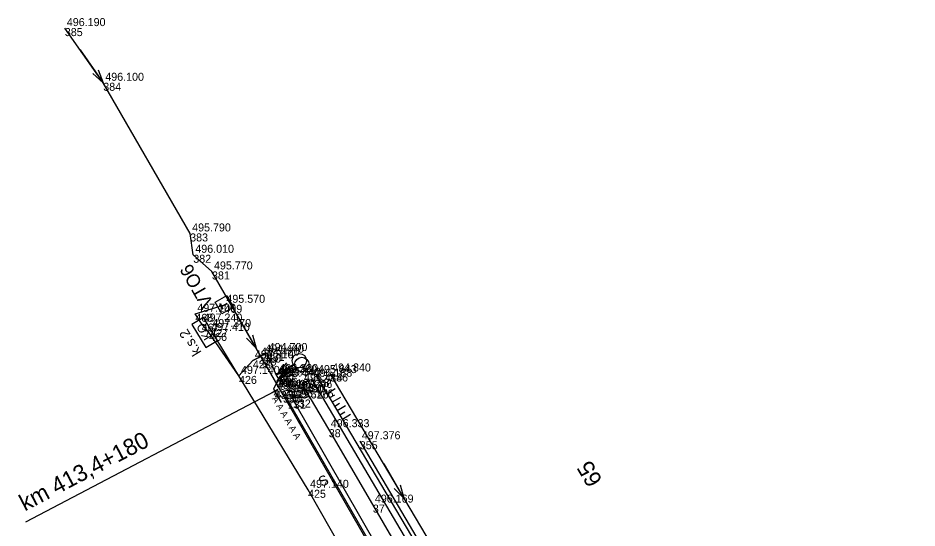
# Model space of a CAD drawing. Extents: x -874038 to -859694, y -1059487 to -1049069.
# Drawn here: x -866657.8 to -866523.1, y -1049145.6 to -1049069.2 of the extents above; entities that cross this region are included whole.
import ezdxf

# ---------------------------------------------------------------- set-up
doc = ezdxf.new("R2010")
doc.units = 0
for name, color, linetype in [('Vrstva 1', 7, 'Continuous'), ('Vrstva 11', 7, 'Continuous'), ('Vrstva 13', 7, 'Continuous'), ('Vrstva 28', 7, 'Continuous'), ('Vrstva 3', 7, 'Continuous'), ('Vrstva 32', 7, 'Continuous'), ('Vrstva 33', 7, 'Continuous'), ('Vrstva 35', 7, 'Continuous'), ('Vrstva 4', 7, 'Continuous'), ('Vrstva 48', 7, 'Continuous'), ('Vrstva 49', 7, 'Continuous'), ('Vrstva 6', 7, 'Continuous'), ('Vrstva 60', 7, 'Continuous'), ('Vrstva 61', 7, 'Continuous')]:
    doc.layers.add(name, color=color, linetype=linetype)

msp = doc.modelspace()

# ---------------------------------------------------------------- linework, layer by layer
at = {"layer": 'Vrstva 1'}
msp.add_lwpolyline([(-866523.81, -1049280.43), (-866525.39, -1049277.72), (-866532.12, -1049266.2), (-866539.1, -1049254.26), (-866545.44, -1049243.41), (-866552.15, -1049231.94), (-866558.76, -1049220.62), (-866565.57, -1049208.98), (-866571.86, -1049198.22), (-866578.07, -1049187.6), (-866584.65, -1049176.34), (-866591.42, -1049164.77), (-866598.23, -1049153.09), (-866604.64, -1049142.12), (-866611.25, -1049130.81), (-866615.26, -1049123.95)], dxfattribs=at)
at = {"layer": 'Vrstva 13'}
for p, q in [((-866648.49, -1049073.94), (-866645.06, -1049078.86)), ((-866625.12, -1049113.46), (-866622.13, -1049118.66)), ((-866603.01, -1049135.97), (-866600, -1049141.16))]:
    msp.add_line(p, q, dxfattribs=at)
for points in [[(-866482.29, -1049367.43), (-866483.55, -1049363.43), (-866491.03, -1049348.27), (-866499.67, -1049331.6), (-866512.98, -1049306.47), (-866531.09, -1049275.31), (-866544.5, -1049252.37), (-866552.29, -1049238.99), (-866568.35, -1049211.47), (-866579.84, -1049191.81), (-866593.86, -1049167.78), (-866618.1, -1049125.64), (-866628.75, -1049107.16), (-866631.55, -1049104.66), (-866632.02, -1049101.46), (-866645.04, -1049078.87), (-866650.8, -1049070.67)], [(-866645.79, -1049076.93), (-866645.06, -1049078.86), (-866646.61, -1049077.5)], [(-866622.69, -1049116.68), (-866622.13, -1049118.66), (-866623.56, -1049117.17)], [(-866523.76, -1049271.63), (-866537.79, -1049247.66), (-866539.09, -1049244.79), (-866540.63, -1049242.84), (-866545.35, -1049234.65), (-866560.09, -1049209.15), (-866565.42, -1049199.94), (-866566.58, -1049197.16), (-866568.15, -1049195.18), (-866593.41, -1049152.45), (-866594.37, -1049149.89), (-866595.87, -1049148.08), (-866611.04, -1049122.46)], [(-866600.57, -1049139.18), (-866600, -1049141.16), (-866601.43, -1049139.68)]]:
    msp.add_lwpolyline(points, dxfattribs=at)
at = {"layer": 'Vrstva 28'}
for p, q in [((-866630.04, -1049114.07), (-866631.76, -1049115.12)), ((-866627.94, -1049117.51), (-866630.04, -1049114.07)), ((-866631.76, -1049115.12), (-866629.66, -1049118.56)), ((-866629.66, -1049118.56), (-866627.94, -1049117.51))]:
    msp.add_line(p, q, dxfattribs=at)
for points in [[(-866544.25, -1049258.83), (-866557.95, -1049235.96), (-866566.53, -1049221.2), (-866578.3, -1049202.08), (-866587.14, -1049186.49), (-866590.17, -1049181.89), (-866596.23, -1049170.92), (-866605.47, -1049155.45), (-866614.35, -1049139.9), (-866624.7, -1049122.82), (-866628.99, -1049115.79)], [(-866624.7, -1049122.82), (-866622.63, -1049120.49), (-866621.71, -1049120.08), (-866621.06, -1049119.63), (-866620.55, -1049119.39), (-866619.12, -1049122.73), (-866618.8, -1049123.28), (-866619.52, -1049124.82), (-866619.32, -1049125.09)], [(-866618.95, -1049122.54), (-866619.12, -1049122.73)], [(-866618.8, -1049123.28), (-866618.57, -1049123.1)]]:
    msp.add_lwpolyline(points, dxfattribs=at)
at = {"layer": 'Vrstva 3'}
for p, q in [((-866618.95, -1049122.54), (-866617.54, -1049120.88)), ((-866618.95, -1049122.54), (-866616.59, -1049121.11)), ((-866618.95, -1049122.54), (-866616.82, -1049122.06)), ((-866618.57, -1049123.1), (-866617.16, -1049121.44)), ((-866618.57, -1049123.1), (-866616.21, -1049121.67)), ((-866618.57, -1049123.1), (-866616.44, -1049122.62))]:
    msp.add_line(p, q, dxfattribs=at)
for centre in [(-866615.66, -1049120.55), (-866615.28, -1049121.11)]:
    msp.add_circle(centre, 1.08, dxfattribs=at)
at = {"layer": 'Vrstva 32'}
for points in [[(-866624.7, -1049122.82), (-866629.17, -1049116.37), (-866630.3, -1049114.97), (-866631.25, -1049113.51), (-866626.89, -1049112.16)], [(-866544.25, -1049258.83), (-866557.95, -1049235.96), (-866566.53, -1049221.2), (-866578.3, -1049202.08), (-866587.14, -1049186.49), (-866590.17, -1049181.89), (-866596.23, -1049170.92), (-866605.47, -1049155.45), (-866614.35, -1049139.9), (-866624.7, -1049122.82)]]:
    msp.add_lwpolyline(points, dxfattribs=at)
at = {"layer": 'Vrstva 33'}
for p, q in [((-866627.07, -1049112.84), (-866627.57, -1049111.98)), ((-866627.32, -1049112.41), (-866626.46, -1049111.91))]:
    msp.add_line(p, q, dxfattribs=at)
msp.add_lwpolyline([(-866627.26, -1049113.53), (-866628.26, -1049111.79), (-866626.52, -1049110.79), (-866625.52, -1049112.53), (-866627.26, -1049113.53)], dxfattribs=at)
at = {"layer": 'Vrstva 35'}
msp.add_lwpolyline([(-866620.55, -1049119.39), (-866621.06, -1049119.63), (-866621.71, -1049120.08), (-866622.63, -1049120.49)], dxfattribs=at)
at = {"layer": 'Vrstva 4'}
for points in [[(-866613.83, -1049123.24), (-866596.82, -1049152.19), (-866568.75, -1049199.81), (-866558.76, -1049214.61), (-866540.8, -1049245.18), (-866517.53, -1049285.4), (-866508.62, -1049300.47), (-866493.45, -1049328.23), (-866485.35, -1049343.73), (-866475.08, -1049365.98), (-866466.01, -1049385.51), (-866460.06, -1049400.91), (-866456.9, -1049408.26), (-866455.4, -1049412.91), (-866451.22, -1049422.92), (-866450.37, -1049422.82)], [(-866613.16, -1049122.7), (-866595.95, -1049151.75), (-866569.63, -1049197.34), (-866567.52, -1049199.32), (-866557.91, -1049214.14), (-866540.86, -1049243.99), (-866540.29, -1049244.98)], [(-866617.83, -1049125.57), (-866617.38, -1049126.51), (-866601.38, -1049154.23), (-866573.12, -1049202.66), (-866546.2, -1049248.95), (-866523.43, -1049287.87), (-866513.45, -1049304.99), (-866499.31, -1049331.61), (-866491.47, -1049346.81), (-866482.91, -1049364), (-866481.32, -1049368.06), (-866473.64, -1049386.68), (-866472.67, -1049389.39), (-866471.88, -1049389.09), (-866471.39, -1049390.3), (-866472.23, -1049390.63)], [(-866616.83, -1049124.92), (-866616.63, -1049126.36), (-866603.91, -1049148.59), (-866599.78, -1049153.98), (-866571.83, -1049201.71), (-866544.75, -1049248.22), (-866521.83, -1049287.21), (-866512.18, -1049304.24), (-866498.96, -1049331.11), (-866490.96, -1049346.54), (-866482.06, -1049363.43), (-866481.66, -1049364.94), (-866479.85, -1049367.38), (-866479.16, -1049371.8), (-866475.91, -1049377.45)]]:
    msp.add_lwpolyline(points, dxfattribs=at)
at = {"layer": 'Vrstva 48'}
for p, q in [((-866610.27, -1049124.75), (-866611.51, -1049125.49)), ((-866610.38, -1049125.69), (-866611.12, -1049126.13)), ((-866609.5, -1049126.04), (-866610.74, -1049126.78)), ((-866609.62, -1049126.98), (-866610.36, -1049127.42)), ((-866608.74, -1049127.33), (-866609.98, -1049128.07)), ((-866608.85, -1049128.27), (-866609.6, -1049128.71)), ((-866607.97, -1049128.62), (-866609.21, -1049129.36))]:
    msp.add_line(p, q, dxfattribs=at)
at = {"layer": 'Vrstva 49'}
msp.add_lwpolyline([(-866606.6, -1049132.62), (-866569.79, -1049195.1), (-866567.52, -1049199.32)], dxfattribs=at)
at = {"layer": 'Vrstva 6'}
for p, q in [((-866618.89, -1049124.84), (-866619.75, -1049125.34)), ((-866618.33, -1049126.8), (-866619.32, -1049125.09))]:
    msp.add_line(p, q, dxfattribs=at)
msp.add_lwpolyline([(-866656.65, -1049144.7), (-866619.32, -1049125.09)], dxfattribs=at)
at = {"layer": 'Vrstva 60'}
for p, q in [((-866650.8, -1049070.67), (-866650.8, -1049070.67)), ((-866645.04, -1049078.87), (-866645.04, -1049078.87)), ((-866632.02, -1049101.46), (-866632.02, -1049101.46)), ((-866631.55, -1049104.66), (-866631.55, -1049104.66)), ((-866628.75, -1049107.16), (-866628.75, -1049107.16)), ((-866626.89, -1049112.16), (-866626.89, -1049112.16)), ((-866631.25, -1049113.51), (-866631.25, -1049113.51)), ((-866630.3, -1049114.97), (-866630.3, -1049114.97)), ((-866629.17, -1049116.37), (-866629.17, -1049116.37)), ((-866628.99, -1049115.79), (-866628.99, -1049115.79)), ((-866620.55, -1049119.39), (-866620.55, -1049119.39)), ((-866622.63, -1049120.49), (-866622.63, -1049120.49)), ((-866621.71, -1049120.08), (-866621.71, -1049120.08)), ((-866621.06, -1049119.63), (-866621.06, -1049119.63)), ((-866624.7, -1049122.82), (-866624.7, -1049122.82)), ((-866619.12, -1049122.73), (-866619.12, -1049122.73)), ((-866618.95, -1049122.54), (-866618.95, -1049122.54)), ((-866618.8, -1049123.28), (-866618.8, -1049123.28)), ((-866618.57, -1049123.1), (-866618.57, -1049123.1)), ((-866613.83, -1049123.24), (-866613.83, -1049123.24)), ((-866613.16, -1049122.7), (-866613.16, -1049122.7)), ((-866611.04, -1049122.46), (-866611.04, -1049122.46)), ((-866619.52, -1049124.82), (-866619.52, -1049124.82)), ((-866615.26, -1049123.95), (-866615.26, -1049123.95)), ((-866619.32, -1049125.09), (-866619.32, -1049125.09)), ((-866618.1, -1049125.64), (-866618.1, -1049125.64)), ((-866617.83, -1049125.57), (-866617.83, -1049125.57)), ((-866616.83, -1049124.92), (-866616.83, -1049124.92)), ((-866617.38, -1049126.51), (-866617.38, -1049126.51)), ((-866616.63, -1049126.36), (-866616.63, -1049126.36)), ((-866611.25, -1049130.81), (-866611.25, -1049130.81)), ((-866606.6, -1049132.62), (-866606.6, -1049132.62)), ((-866614.35, -1049139.9), (-866614.35, -1049139.9)), ((-866604.64, -1049142.12), (-866604.64, -1049142.12))]:
    msp.add_line(p, q, dxfattribs=at)

# ---------------------------------------------------------------- texts
at = {"layer": 'Vrstva 11'}
msp.add_text('65', height=2.5, rotation=120.4974, dxfattribs=at).set_placement((-866570.16, -1049138.49))
at = {"layer": 'Vrstva 28'}
for s, height, p in [('KO', 1.344, (-866628.67, -1049116.94)), ('k.s.2', 1.5, (-866630.27, -1049119.26))]:
    msp.add_text(s, height=height, rotation=121.3933, dxfattribs=at).set_placement(p)
at = {"layer": 'Vrstva 33'}
msp.add_text('VTO6', height=2, rotation=119.9547, dxfattribs=at).set_placement((-866628.45, -1049111.9))
at = {"layer": 'Vrstva 6'}
for s, height, rotation, p in [('  A A A A A A', 1, 300.0944, (-866620.19, -1049125.59)), ('km 413,4+180', 2.5, 27.7145, (-866656.79, -1049143.16)), ('S', 1.5, 27.7145, (-866612.28, -1049139.5))]:
    msp.add_text(s, height=height, rotation=rotation, dxfattribs=at).set_placement(p)
at = {"layer": 'Vrstva 60'}
for s, p in [('385', (-866650.8, -1049071.87)), ('384', (-866645.04, -1049080.07)), ('383', (-866632.02, -1049102.66)), ('382', (-866631.55, -1049105.86)), ('381', (-866628.75, -1049108.36)), ('469', (-866626.89, -1049113.36)), ('468', (-866631.25, -1049114.71)), ('467', (-866630.3, -1049116.17)), ('466', (-866629.17, -1049117.57)), ('427', (-866628.99, -1049116.99)), ('431', (-866620.55, -1049120.59)), ('428', (-866622.63, -1049121.69)), ('429', (-866621.71, -1049121.28)), ('430', (-866621.06, -1049120.83)), ('426', (-866624.7, -1049124.02)), ('432', (-866619.12, -1049123.93)), ('437', (-866618.95, -1049123.74)), ('433', (-866618.8, -1049124.48)), ('436', (-866618.57, -1049124.3)), ('128', (-866613.83, -1049124.44)), ('127', (-866613.16, -1049123.9)), ('386', (-866611.04, -1049123.66)), ('434', (-866619.52, -1049126.02)), ('48', (-866615.26, -1049125.15)), ('435', (-866619.32, -1049126.29)), ('380', (-866618.1, -1049126.84)), ('130', (-866617.83, -1049126.77)), ('129', (-866616.83, -1049126.12)), ('131', (-866617.38, -1049127.71)), ('132', (-866616.63, -1049127.56)), ('38', (-866611.25, -1049132.01)), ('355', (-866606.6, -1049133.82)), ('425', (-866614.35, -1049141.1)), ('37', (-866604.64, -1049143.32))]:
    msp.add_text(s, height=1.2, dxfattribs=at).set_placement(p)
at = {"layer": 'Vrstva 61'}
for s, p in [('496.190', (-866650.5, -1049070.37)), ('496.100', (-866644.74, -1049078.57)), ('495.790', (-866631.72, -1049101.16)), ('496.010', (-866631.25, -1049104.36)), ('495.770', (-866628.45, -1049106.86)), ('495.570', (-866626.59, -1049111.86)), ('497.100', (-866630.95, -1049113.21)), ('497.240', (-866630, -1049114.67)), ('497.410', (-866628.87, -1049116.07)), ('497.370', (-866628.69, -1049115.49)), ('494.440', (-866620.76, -1049119.33)), ('494.700', (-866620.25, -1049119.09)), ('495.810', (-866622.33, -1049120.19)), ('494.420', (-866621.41, -1049119.78)), ('497.140', (-866624.4, -1049122.52)), ('495.300', (-866618.82, -1049122.43)), ('496.320', (-866618.65, -1049122.24)), ('495.440', (-866618.5, -1049122.98)), ('496.340', (-866618.27, -1049122.8)), ('496.188', (-866613.53, -1049122.94)), ('495.643', (-866612.86, -1049122.4)), ('494.840', (-866610.74, -1049122.16)), ('496.160', (-866619.22, -1049124.52)), ('496.206', (-866616.53, -1049124.62)), ('496.414', (-866614.96, -1049123.65)), ('495.370', (-866619.02, -1049124.79)), ('495.490', (-866617.8, -1049125.34)), ('495.610', (-866617.53, -1049125.27)), ('496.176', (-866616.33, -1049126.06)), ('495.626', (-866617.08, -1049126.21)), ('496.333', (-866610.95, -1049130.51)), ('497.376', (-866606.3, -1049132.32)), ('497.140', (-866614.05, -1049139.6)), ('496.169', (-866604.34, -1049141.82))]:
    msp.add_text(s, height=1.2, dxfattribs=at).set_placement(p)

doc.saveas('drawing.dxf')
